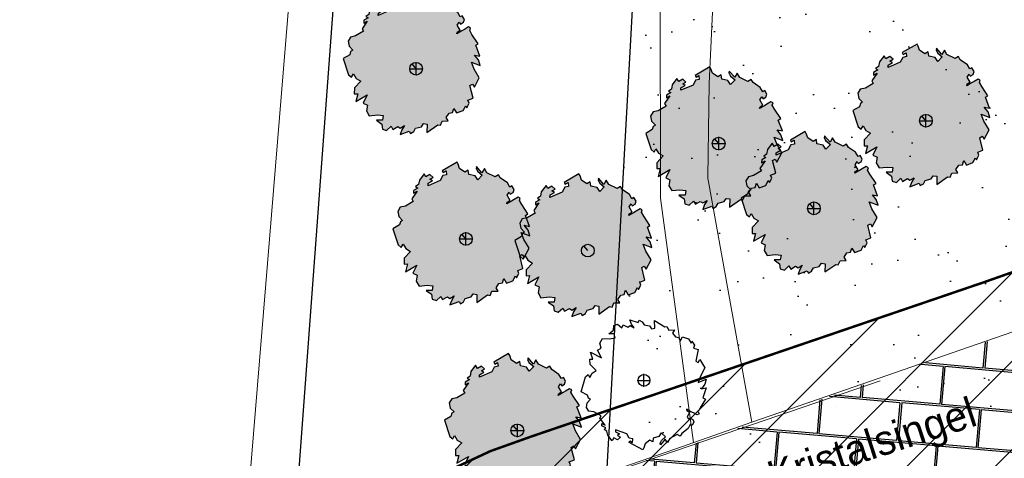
# Model space of a CAD drawing. Extents: x -1000932 to 2054797, y 285738 to 764020.
# Tile 784 of 1056: x 811574 to 851052, y 591392 to 608977. Entities that reach past the tile are written whole.
import ezdxf

# ---------------------------------------------------------------- set-up
doc = ezdxf.new("R2010")
doc.units = 0
doc.header["$MEASUREMENT"] = 0
doc.linetypes.add('DASHDOT', pattern=[1, 0.5, -0.25, 0, -0.25])
doc.layers.get('0').update_dxf_attribs({"color": 1, "linetype": 'CONTINUOUS'})
for name, color, linetype in [('--schets', 3, 'CONTINUOUS'), ('--schets pp', 1, 'CONTINUOUS'), ('-boom', 8, 'CONTINUOUS'), ('-boom beschermd', 82, 'CONTINUOUS'), ('31.', 7, 'CONTINUOUS'), ('A-0010--', 4, 'CONTINUOUS'), ('A-0900-TERREIN', 14, 'CONTINUOUS'), ('bomen', 1, 'CONTINUOUS')]:
    doc.layers.add(name, color=color, linetype=linetype)
for name, color, linetype, lineweight in [('T04', 84, 'CONTINUOUS', 0), ('V00', 7, 'CONTINUOUS', 0), ('Z06', 7, 'CONTINUOUS', 0)]:
    doc.layers.add(name, color=color, linetype=linetype, lineweight=lineweight)
doc.styles.add('Style-INTL_ISO_EQUAL', font='INTL_ISO_EQUAL.shx')

# ---------------------------------------------------------------- blocks, each defined once
blk = doc.blocks.new('Boom2')
at = {"layer": '-boom beschermd', "linetype": 'Continuous', "transparency": 33554559}
h = blk.add_hatch(color=76, dxfattribs=at)
h.dxf.hatch_style = 1
h.paths.add_polyline_path([(2240, 1375), (2147, 1534), (2182, 1631), (2096, 1673), (1935, 1578), (1832, 1518), (1639, 1404), (1658, 1477), (1771, 1543), (1651, 1748), (1732, 1872), (1778, 1792), (1894, 1860), (1934, 1975), (1847, 2123), (1767, 2076), (1667, 2247), (1380, 2445), (1306, 2570), (1170, 2490), (845, 2651), (741, 2825), (644, 2655), (427, 2905), (408, 2829), (480, 2706), (657, 2556), (476, 2369), (368, 2533), (121, 2587), (98, 2757), (-38, 2677), (-250, 2828), (-308, 2997), (-355, 3077), (-947, 2730), (-907, 2662), (-793, 2728), (-776, 2570), (-928, 2542), (-1029, 2345), (-1518, 2134), (-1512, 2229), (-1342, 2330), (-1441, 2394), (-1315, 2467), (-1441, 2577), (-1600, 2484), (-1674, 2609), (-1865, 2358), (-1898, 2178), (-2014, 2098), (-1925, 2040), (-2095, 1940), (-2097, 1829), (-1958, 1911), (-2167, 1602), (-2107, 1499), (-2426, 1312), (-2630, 1269), (-2731, 1102), (-2688, 898), (-2535, 743), (-2626, 690), (-2661, 562), (-2923, 408), (-2709, -243), (-2589, -343), (-2515, -208), (-2408, -390), (-2221, -499), (-2475, -771), (-2478, -1007), (-2342, -1003), (-2423, -1319), (-1960, -1046), (-2121, -1378), (-1955, -1459), (-1996, -1691), (-1879, -1889), (-1552, -1855), (-1320, -1878), (-1349, -2063), (-1591, -2068), (-1379, -2221), (-1354, -2421), (-1184, -2474), (-1006, -2308), (-933, -2434), (-738, -2319), (-639, -2383), (-468, -2283), (-569, -2450), (-639, -2644), (-275, -2507), (-222, -2598), (-97, -2524), (-23, -2389), (215, -2326), (296, -2202), (445, -2222), (436, -2552), (872, -2246), (974, -2263), (1046, -2098), (1288, -2094), (1208, -1957), (1320, -1784), (1463, -1762), (1516, -1593), (1623, -1775), (1889, -1680), (1988, -1484), (2035, -1564), (2129, -1386), (2079, -1262), (2287, -1186), (2159, -680), (2261, -620), (2335, -745), (2534, -370), (2326, -17), (2219, 260), (2568, 128), (2496, 351), (2341, 547), (2554, 504), (2388, 941), (2490, 1001)])
at = {"layer": '-boom beschermd', "linetype": 'Continuous'}
blk.add_lwpolyline([(2240, 1375), (2147, 1534), (2182, 1631), (2096, 1673), (1935, 1578), (1832, 1518), (1639, 1404), (1658, 1477), (1771, 1543), (1651, 1748), (1732, 1872), (1778, 1792), (1894, 1860), (1934, 1975), (1847, 2123), (1767, 2076), (1667, 2247), (1380, 2445), (1306, 2570), (1170, 2490), (845, 2651), (741, 2825), (644, 2655), (427, 2905), (408, 2829), (480, 2706), (657, 2556), (476, 2369), (368, 2533), (121, 2587), (98, 2757), (-38, 2677), (-250, 2828), (-308, 2997), (-355, 3077), (-947, 2730), (-907, 2662), (-793, 2728), (-776, 2570), (-928, 2542), (-1029, 2345), (-1518, 2134), (-1512, 2229), (-1342, 2330), (-1441, 2394), (-1315, 2467), (-1441, 2577), (-1600, 2484), (-1674, 2609), (-1865, 2358), (-1898, 2178), (-2014, 2098), (-1925, 2040), (-2095, 1940), (-2097, 1829), (-1958, 1911), (-2167, 1602), (-2107, 1499), (-2426, 1312), (-2630, 1269), (-2731, 1102), (-2688, 898), (-2535, 743), (-2626, 690), (-2661, 562), (-2923, 408), (-2709, -243), (-2589, -343), (-2515, -208), (-2408, -390), (-2221, -499), (-2475, -771), (-2478, -1007), (-2342, -1003), (-2423, -1319), (-1960, -1046), (-2121, -1378), (-1955, -1459), (-1996, -1691), (-1879, -1889), (-1552, -1855), (-1320, -1878), (-1349, -2063), (-1591, -2068), (-1379, -2221), (-1354, -2421), (-1184, -2474), (-1006, -2308), (-933, -2434), (-738, -2319), (-639, -2383), (-468, -2283), (-569, -2450), (-639, -2644), (-275, -2507), (-222, -2598), (-97, -2524), (-23, -2389), (215, -2326), (296, -2202), (445, -2222), (436, -2552), (872, -2246), (974, -2263), (1046, -2098), (1288, -2094), (1208, -1957), (1320, -1784), (1463, -1762), (1516, -1593), (1623, -1775), (1889, -1680), (1988, -1484), (2035, -1564), (2129, -1386), (2079, -1262), (2287, -1186), (2159, -680), (2261, -620), (2335, -745), (2534, -370), (2326, -17), (2219, 260), (2568, 128), (2496, 351), (2341, 547), (2554, 504), (2388, 941), (2490, 1001)], close=True, dxfattribs=at)
blk.add_lwpolyline([(0, 0), (-163, 196)], dxfattribs=at)
blk.add_circle((0, 0), 255, dxfattribs=at)
blk = doc.blocks.new('boom')
at = {"layer": '31.', "color": 7, "linetype": 'Continuous'}
for points in [[(2252, -1106), (2174, -1256), (2210, -1343), (2134, -1385), (1982, -1306), (1886, -1256), (1704, -1162), (1724, -1227), (1831, -1282), (1731, -1475), (1810, -1584), (1849, -1510), (1958, -1566), (2000, -1669), (1928, -1809), (1853, -1770), (1769, -1930), (1516, -2125), (1455, -2242), (1326, -2176), (1036, -2338), (950, -2502), (853, -2352), (667, -2590), (646, -2521), (706, -2406), (860, -2260), (686, -2098), (595, -2253), (372, -2314), (359, -2471), (230, -2404), (44, -2552), (-1, -2709), (-40, -2785), (-597, -2495), (-564, -2431), (-457, -2486), (-449, -2341), (-589, -2322), (-691, -2147), (-1147, -1978), (-1138, -2064), (-977, -2148), (-1064, -2211), (-947, -2272), (-1056, -2379), (-1206, -2301), (-1268, -2419), (-1454, -2198), (-1493, -2035), (-1602, -1968), (-1524, -1910), (-1684, -1827), (-1691, -1726), (-1560, -1794), (-1766, -1521), (-1716, -1425), (-2016, -1269), (-2204, -1239), (-2305, -1092), (-2275, -903), (-2143, -754), (-2228, -709), (-2266, -594), (-2513, -466), (-2348, 139), (-2243, 236), (-2169, 116), (-2080, 288), (-1914, 397), (-2159, 633), (-2173, 849), (-2048, 851), (-2137, 1136), (-1701, 908), (-1864, 1205), (-1716, 1286), (-1765, 1496), (-1667, 1683), (-1367, 1668), (-1156, 1699), (-1191, 1867), (-1412, 1860), (-1226, 2010), (-1212, 2193), (-1060, 2251), (-889, 2107), (-828, 2225), (-644, 2130), (-557, 2193), (-396, 2110), (-496, 2257), (-569, 2431), (-230, 2323), (-186, 2409), (-68, 2347), (6, 2228), (227, 2181), (306, 2072), (441, 2096), (417, 2398), (831, 2139), (923, 2159), (996, 2012), (1218, 2019), (1151, 1891), (1262, 1738), (1393, 1724), (1450, 1572), (1539, 1743), (1787, 1669), (1887, 1495), (1926, 1570), (2020, 1412)], [(2020, 1412), (1980, 1296), (2174, 1237), (2080, 768), (2177, 718), (2238, 836), (2438, 502), (2265, 170), (2180, -89), (2493, 49), (2438, -158), (2305, -345), (2498, -295), (2366, -703), (2463, -753), (2252, -1106)]]:
    blk.add_lwpolyline(points, dxfattribs=at)
blk.add_circle((0, 0), 235, dxfattribs=at)
blk = doc.blocks.new('UNNAMED')
at = {"color": 0}
for p, q in [((-0.5, 0), (0.5, 0)), ((0, -0.5), (0, 0.5))]:
    blk.add_line(p, q, dxfattribs=at)
blk = doc.blocks.new('nieuwe bomen')
at = {"layer": '-boom beschermd', "linetype": 'Continuous', "true_color": 0xd5bf15, "transparency": 33554559}
h = blk.add_hatch(color=52, dxfattribs=at)
h.dxf.hatch_style = 1
h.paths.add_polyline_path([(2240, 1375), (2147, 1534), (2182, 1631), (2096, 1673), (1935, 1578), (1832, 1518), (1639, 1404), (1658, 1477), (1771, 1543), (1651, 1748), (1732, 1872), (1778, 1792), (1894, 1860), (1934, 1975), (1847, 2123), (1767, 2076), (1667, 2247), (1380, 2445), (1306, 2570), (1170, 2490), (845, 2651), (741, 2825), (644, 2655), (427, 2905), (408, 2829), (480, 2706), (657, 2556), (476, 2369), (368, 2533), (121, 2587), (98, 2757), (-38, 2677), (-250, 2828), (-308, 2997), (-355, 3077), (-947, 2730), (-907, 2662), (-793, 2728), (-776, 2570), (-928, 2542), (-1029, 2345), (-1518, 2134), (-1512, 2229), (-1342, 2330), (-1441, 2394), (-1315, 2467), (-1441, 2577), (-1600, 2484), (-1674, 2609), (-1865, 2358), (-1898, 2178), (-2014, 2098), (-1925, 2040), (-2095, 1940), (-2097, 1829), (-1958, 1911), (-2167, 1602), (-2107, 1499), (-2426, 1312), (-2630, 1269), (-2731, 1102), (-2688, 898), (-2535, 743), (-2626, 690), (-2661, 562), (-2923, 408), (-2709, -243), (-2589, -343), (-2515, -208), (-2408, -390), (-2221, -499), (-2475, -771), (-2478, -1007), (-2342, -1003), (-2423, -1319), (-1960, -1046), (-2121, -1378), (-1955, -1459), (-1996, -1691), (-1879, -1889), (-1552, -1855), (-1320, -1878), (-1349, -2063), (-1591, -2068), (-1379, -2221), (-1354, -2421), (-1184, -2474), (-1006, -2308), (-933, -2434), (-738, -2319), (-639, -2383), (-468, -2283), (-569, -2450), (-639, -2644), (-275, -2507), (-222, -2598), (-97, -2524), (-23, -2389), (215, -2326), (296, -2202), (445, -2222), (436, -2552), (872, -2246), (974, -2263), (1046, -2098), (1288, -2094), (1208, -1957), (1320, -1784), (1463, -1762), (1516, -1593), (1623, -1775), (1889, -1680), (1988, -1484), (2035, -1564), (2129, -1386), (2079, -1262), (2287, -1186), (2159, -680), (2261, -620), (2335, -745), (2534, -370), (2326, -17), (2219, 260), (2568, 128), (2496, 351), (2341, 547), (2554, 504), (2388, 941), (2490, 1001)])
at = {"layer": '-boom beschermd', "color": 52, "linetype": 'Continuous', "true_color": 0xd5bf15}
blk.add_lwpolyline([(2240, 1375), (2147, 1534), (2182, 1631), (2096, 1673), (1935, 1578), (1832, 1518), (1639, 1404), (1658, 1477), (1771, 1543), (1651, 1748), (1732, 1872), (1778, 1792), (1894, 1860), (1934, 1975), (1847, 2123), (1767, 2076), (1667, 2247), (1380, 2445), (1306, 2570), (1170, 2490), (845, 2651), (741, 2825), (644, 2655), (427, 2905), (408, 2829), (480, 2706), (657, 2556), (476, 2369), (368, 2533), (121, 2587), (98, 2757), (-38, 2677), (-250, 2828), (-308, 2997), (-355, 3077), (-947, 2730), (-907, 2662), (-793, 2728), (-776, 2570), (-928, 2542), (-1029, 2345), (-1518, 2134), (-1512, 2229), (-1342, 2330), (-1441, 2394), (-1315, 2467), (-1441, 2577), (-1600, 2484), (-1674, 2609), (-1865, 2358), (-1898, 2178), (-2014, 2098), (-1925, 2040), (-2095, 1940), (-2097, 1829), (-1958, 1911), (-2167, 1602), (-2107, 1499), (-2426, 1312), (-2630, 1269), (-2731, 1102), (-2688, 898), (-2535, 743), (-2626, 690), (-2661, 562), (-2923, 408), (-2709, -243), (-2589, -343), (-2515, -208), (-2408, -390), (-2221, -499), (-2475, -771), (-2478, -1007), (-2342, -1003), (-2423, -1319), (-1960, -1046), (-2121, -1378), (-1955, -1459), (-1996, -1691), (-1879, -1889), (-1552, -1855), (-1320, -1878), (-1349, -2063), (-1591, -2068), (-1379, -2221), (-1354, -2421), (-1184, -2474), (-1006, -2308), (-933, -2434), (-738, -2319), (-639, -2383), (-468, -2283), (-569, -2450), (-639, -2644), (-275, -2507), (-222, -2598), (-97, -2524), (-23, -2389), (215, -2326), (296, -2202), (445, -2222), (436, -2552), (872, -2246), (974, -2263), (1046, -2098), (1288, -2094), (1208, -1957), (1320, -1784), (1463, -1762), (1516, -1593), (1623, -1775), (1889, -1680), (1988, -1484), (2035, -1564), (2129, -1386), (2079, -1262), (2287, -1186), (2159, -680), (2261, -620), (2335, -745), (2534, -370), (2326, -17), (2219, 260), (2568, 128), (2496, 351), (2341, 547), (2554, 504), (2388, 941), (2490, 1001)], close=True, dxfattribs=at)
blk.add_lwpolyline([(0, 0), (-163, 196)], dxfattribs=at)
blk.add_circle((0, 0), 255, dxfattribs=at)

msp = doc.modelspace()

# ---------------------------------------------------------------- hatches: boundary and pattern name
at = {"layer": '--schets pp', "linetype": 'Continuous'}
h = msp.add_hatch(dxfattribs=at)
h.set_pattern_fill('ANSI31', color=241, scale=20000)
h.set_pattern_definition([(45, (528312, 0), (-1767.767, 1767.767), [])])
edge = h.paths.add_edge_path()
edge.add_line((884116.828, 599424.851), (882423.395, 580081.091))
edge.add_line((882423.395, 580081.091), (889913.744, 579453.983))
edge.add_line((889913.744, 579453.983), (883041.958, 500066.664))
edge.add_line((883041.958, 500066.664), (873929.617, 493354.472))
edge.add_line((873929.617, 493354.472), (872686.018, 482143.686))
edge.add_line((872686.018, 482143.686), (872199.183, 482209.964))
edge.add_line((872199.183, 482209.964), (869066.62, 459200.025))
edge.add_line((869066.62, 459200.025), (843234.372, 465342.604))
edge.add_line((843234.372, 465342.604), (846552.823, 486994.847))
edge.add_line((846552.823, 486994.847), (814337.088, 493299.452))
edge.add_line((814337.088, 493299.452), (818906.995, 575452.455))
edge.add_arc((837543.896, 574415.744), 18665.712, 106.9763879, 176.8161015, ccw=False)
edge.add_line((832093.926, 592268.101), (850249.646, 598455.689))
edge.add_arc((864026.501, 564014.999), 37093.974, 88.4396865, 111.8022388, ccw=False)
edge.add_line((865036.541, 601095.219), (866560.327, 600961.82))
edge.add_line((866560.327, 600961.82), (884116.828, 599424.851))
edge = h.paths.add_edge_path(flags=16)
edge.add_line((873282.823, 590335.058), (871586.074, 570953.43))
edge.add_line((871586.074, 570953.43), (879086.187, 570325.504))
edge.add_line((879086.187, 570325.504), (873469.291, 505435.484))
edge.add_line((873469.291, 505435.484), (864473.346, 498809.03))
edge.add_line((864473.346, 498809.03), (863877.229, 493435.155))
edge.add_line((863877.229, 493435.155), (863639.536, 493467.515))
edge.add_line((863639.536, 493467.515), (860646.315, 471481.093))
edge.add_line((860646.315, 471481.093), (854515.362, 472938.955))
edge.add_line((854515.362, 472938.955), (857891.198, 494965.624))
edge.add_line((857891.198, 494965.624), (824805.408, 501440.499))
edge.add_line((824805.408, 501440.499), (828891.56, 574897.046))
edge.add_arc((837543.896, 574415.744), 8665.712, 106.1143616, 176.8161015, ccw=False)
edge.add_line((835138.68, 582740.977), (853741.284, 589080.866))
edge.add_arc((864026.501, 564014.999), 27093.974, 89.0254668, 112.3096958, ccw=False)
edge.add_line((864487.315, 591105.053), (865688.221, 590999.921))
edge.add_line((865688.221, 590999.921), (873282.823, 590335.058))
at = {"layer": '-boom', "linetype": 'Continuous', "ltscale": 100}
h = msp.add_hatch(dxfattribs=at)
h.set_pattern_fill('AR-SAND', color=102, scale=2000)
h.set_pattern_definition([(37.5, (1053755, 0), (-125.987, 3853.648), [0, -3040, 0, -3400, 0, -3250]), (7.5, (1053755, 0), (3539.553, 5644.292), [0, -1640, 0, -2740, 0, -1050]), (327.5, (1051295, 0), (6228.284, 11.318), [0, -1000, 0, -3600, 0, -4700]), (317.5, (1051295, 0), (6012.253, 1755.35), [0, -500, 0, -2360, 0, -2700])])
h.paths.add_polyline_path([(836696.788, 619307.184), (842030.221, 617118.921), (847633.221, 615802.921), (858367.414, 614917.768), (856971.759, 597992.76), (855833.185, 585697.218), (852249.745, 547316.091), (845981.461, 547901.327), (845754.638, 545408.091), (838595.365, 546072.294), (838410.742, 544211.474), (831822.466, 544865.137), (834198.21, 574077.035)])
h = msp.add_hatch(dxfattribs=at)
h.set_pattern_fill('AR-B816C', color=253, scale=200, angle=175)
h.set_pattern_definition([(175, (528312, 0), (-1733.3607, -1454.4623), [3125, -75]), (175, (529899.5, -214.2), (-1733.3607, -1454.4623), [3125, -75]), (265, (528312, 0), (1454.4623, -1733.3607), [-1675, 1525]), (265, (528386.8, -6.5), (1454.4623, -1733.3607), [-1675, 1525])])
h.paths.add_polyline_path([(845981.461, 547901.327), (845754.638, 545408.091), (838595.365, 546072.294), (838410.742, 544211.474), (831822.466, 544865.137), (834146.08, 574080.752), (835119.055, 590746.511), (853558.369, 597196.297), (855976.221, 597881.921), (856971.759, 597992.76), (852249.745, 547316.091)])

# ---------------------------------------------------------------- linework, layer by layer
at = {"layer": '--schets pp', "color": 241, "linetype": 'Continuous', "const_width": 100}
msp.add_lwpolyline([(884116.828, 599424.851), (882423.395, 580081.091), (889913.744, 579453.983), (883041.958, 500066.664), (873929.617, 493354.472), (872686.018, 482143.686), (872199.183, 482209.964), (869066.62, 459200.025), (843234.372, 465342.604), (846552.823, 486994.847), (814337.088, 493299.452), (818906.995, 575452.455, -0.314530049), (832093.926, 592268.101), (850249.646, 598455.689, -0.102292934), (865036.541, 601095.219), (866560.327, 600961.82)], format="xyb", close=True, dxfattribs=at)
at = {"linetype": 'Continuous'}
msp.add_lwpolyline([(831822.466, 544865.137), (834198.21, 574077.035), (836696.788, 619307.184), (842030.221, 617118.921), (847633.221, 615802.921), (858367.414, 614917.768), (856971.759, 597992.76), (852249.745, 547316.091), (845981.461, 547901.327), (845754.638, 545408.091), (838595.365, 546072.294), (838410.742, 544211.474), (831822.466, 544865.137)], dxfattribs=at)
at = {"layer": '31.', "color": 7, "linetype": 'Continuous', "lineweight": 25, "ltscale": 10}
msp.add_lwpolyline([(768453.117, 602936.904), (760598.117, 584022.904), (765860.117, 582010.904), (764432.117, 578341.904), (770765.117, 576707.904), (770166.117, 574262.904), (778452.117, 571295.904), (820207.117, 556343.904), (824766.117, 617844.904), (782522.117, 629924.904), (778022.117, 616384.904), (777817.117, 616447.904), (771999.117, 601177.904)], close=True, dxfattribs=at)
at = {"layer": 'A-0010--', "color": 14, "linetype": 'DASHDOT', "lineweight": 13}
msp.add_lwpolyline([(820207.174, 556371.984), (823031.922, 594491.78)], dxfattribs=at)
at = {"layer": 'A-0900-TERREIN', "color": 14, "linetype": 'Continuous', "lineweight": 13}
msp.add_lwpolyline([(846072.366, 594491.78), (822432.955, 586408.749)], dxfattribs=at)
at = {"layer": 'T04', "flags": 128}
msp.add_lwpolyline([(784929.221, 626183.921), (822797.221, 614822.921), (818081.221, 557416.921), (802728.221, 562803.921)], dxfattribs=at)
at = {"layer": 'V00', "flags": 128}
for points in [[(839893.221, 618023.921), (839575.221, 614170.921), (839214.221, 606424.921)], [(851397.221, 596463.921), (849961.221, 595965.921)], [(849961.221, 595965.921), (844679.221, 594133.921)], [(844679.221, 594133.921), (840934.221, 592834.921)], [(840934.221, 592834.921), (837837.221, 591760.921)], [(837837.221, 591760.921), (822519.221, 586448.921), (820577.221, 561913.921)]]:
    msp.add_lwpolyline(points, dxfattribs=at)
for points in [[(837258.221, 610121.921), (837264.127, 601886.175, 0.033371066), (837268.619, 601819.659), (838590.897, 592022.286)], [(839214.221, 606424.921), (839165.555, 602649.252, 0.048064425), (839173.522, 602553.676), (840934.221, 592834.921)]]:
    msp.add_lwpolyline(points, format="xyb", dxfattribs=at)

# ---------------------------------------------------------------- block references
at = {"layer": '--schets', "linetype": 'Continuous'}
for p in [(827468.468, 607012.48), (847906.468, 604925.48), (839599.468, 604011.48), (843419.468, 601413.48), (829463.468, 600187.48), (831527.468, 592510.48)]:
    msp.add_blockref('Boom2', p, dxfattribs=at)
at = {"layer": '--schets pp', "linetype": 'Continuous'}
msp.add_blockref('nieuwe bomen', (834353.208, 599719.97), dxfattribs=at)
at = {"layer": '-boom', "linetype": 'Continuous'}
msp.add_blockref('boom', (836603.468, 594517.48), dxfattribs=at)
at = {"layer": 'bomen', "xscale": 531.2874016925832, "yscale": 531.2874016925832, "zscale": 531.2874016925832}
for p in [(827468.468, 607012.48), (847906.468, 604925.48), (839599.468, 604011.48), (843419.468, 601413.48), (829463.468, 600187.48), (836603.468, 594517.48), (831527.468, 592510.48)]:
    msp.add_blockref('UNNAMED', p, dxfattribs=at)

# ---------------------------------------------------------------- texts
at = {"layer": 'Z06', "style": 'Style-INTL_ISO_EQUAL'}
msp.add_text('Kristalsingel', height=1200, rotation=17.9663838, dxfattribs=at).set_placement((841806.678, 590063.454))

doc.saveas('drawing.dxf')
